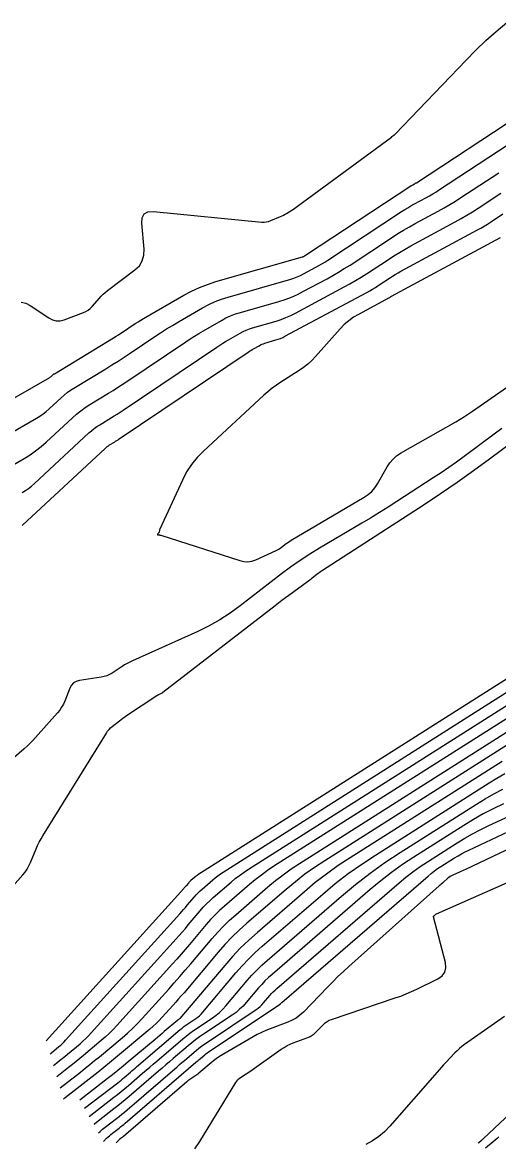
# Model space of a CAD drawing. Extents: x 1768942 to 1774819, y 723037 to 732099.
# Drawn here: x 1770648.3 to 1770698.5, y 726606.2 to 726724.3 of the extents above; entities that cross this region are included whole.
import ezdxf

# ---------------------------------------------------------------- set-up
doc = ezdxf.new("R2010")
doc.units = 0
doc.layers.add('R_Contours', color=7, linetype='Continuous')

msp = doc.modelspace()

# ---------------------------------------------------------------- linework, layer by layer
at = {"layer": 'R_Contours'}
for points in [[(1770648.2, 726694.78), (1770648.67, 726694.68), (1770649.13, 726694.44), (1770651.09, 726693.13), (1770651.48, 726692.93), (1770651.88, 726692.83), (1770652.29, 726692.83), (1770652.71, 726692.94), (1770654.75, 726693.7), (1770655.01, 726693.81), (1770655.25, 726693.96), (1770655.47, 726694.13), (1770655.67, 726694.34), (1770656.43, 726695.22), (1770656.62, 726695.43), (1770656.83, 726695.63), (1770657.04, 726695.82), (1770657.27, 726696.01), (1770660.17, 726698.2), (1770660.64, 726698.64), (1770660.95, 726699.16), (1770661.12, 726699.74), (1770661.14, 726700.39), (1770660.9, 726703.11), (1770660.93, 726703.7), (1770661.15, 726704.1), (1770661.55, 726704.32), (1770662.14, 726704.35), (1770673.55, 726703.24), (1770673.79, 726703.24), (1770674.02, 726703.26), (1770674.26, 726703.31), (1770674.49, 726703.39), (1770675.52, 726703.83), (1770675.68, 726703.9), (1770675.83, 726703.97), (1770675.99, 726704.06), (1770676.13, 726704.14), (1770676.72, 726704.51), (1770676.87, 726704.61), (1770677.01, 726704.7), (1770677.15, 726704.8), (1770677.29, 726704.9), (1770687.2, 726712.2), (1770687.21, 726712.21), (1770687.22, 726712.21), (1770687.24, 726712.23), (1770687.25, 726712.23), (1770687.26, 726712.24), (1770687.46, 726712.39), (1770687.5, 726712.42), (1770687.53, 726712.44), (1770687.56, 726712.47), (1770687.59, 726712.5), (1770695.08, 726720.31), (1770696.11, 726721.35), (1770697.16, 726722.36), (1770698.24, 726723.34), (1770699.35, 726724.28)], [(1770642.18, 726681.69), (1770651.2, 726686.87), (1770651.24, 726686.89), (1770651.29, 726686.92), (1770651.33, 726686.96), (1770651.37, 726686.99), (1770651.52, 726687.13), (1770651.56, 726687.17), (1770651.6, 726687.2), (1770651.64, 726687.23), (1770651.69, 726687.26), (1770657.91, 726691.03), (1770658.18, 726691.2), (1770658.44, 726691.36), (1770658.7, 726691.53), (1770658.96, 726691.71), (1770660, 726692.4), (1770660.26, 726692.58), (1770660.52, 726692.74), (1770660.79, 726692.91), (1770661.06, 726693.06), (1770665.33, 726695.52), (1770666.14, 726695.96), (1770666.97, 726696.34), (1770667.83, 726696.67), (1770668.71, 726696.96), (1770677.82, 726699.57), (1770677.85, 726699.58), (1770677.88, 726699.59), (1770677.91, 726699.61), (1770677.93, 726699.62), (1770678.04, 726699.68), (1770678.07, 726699.69), (1770678.1, 726699.71), (1770678.13, 726699.73), (1770678.15, 726699.74), (1770689.26, 726707.05), (1770689.3, 726707.08), (1770689.35, 726707.11), (1770689.4, 726707.14), (1770689.45, 726707.17), (1770689.65, 726707.27), (1770689.7, 726707.3), (1770689.74, 726707.33), (1770689.79, 726707.36), (1770689.84, 726707.39), (1770700.63, 726714.47)], [(1770644.17, 726679.34), (1770649.79, 726682.57), (1770650.15, 726682.79), (1770650.5, 726683.03), (1770650.83, 726683.29), (1770651.15, 726683.57), (1770652.39, 726684.72), (1770652.71, 726685), (1770653.04, 726685.27), (1770653.38, 726685.51), (1770653.74, 726685.74), (1770657.09, 726687.78), (1770657.74, 726688.18), (1770658.39, 726688.59), (1770659.03, 726689), (1770659.67, 726689.43), (1770662.26, 726691.17), (1770662.87, 726691.58), (1770663.49, 726691.97), (1770664.12, 726692.35), (1770664.76, 726692.73), (1770667.31, 726694.19), (1770667.95, 726694.54), (1770668.62, 726694.85), (1770669.3, 726695.11), (1770670, 726695.34), (1770676.59, 726697.23), (1770676.93, 726697.34), (1770677.28, 726697.47), (1770677.61, 726697.61), (1770677.94, 726697.78), (1770679.23, 726698.47), (1770679.55, 726698.65), (1770679.87, 726698.83), (1770680.18, 726699.03), (1770680.49, 726699.22), (1770688.28, 726704.35), (1770688.6, 726704.55), (1770688.92, 726704.75), (1770689.24, 726704.94), (1770689.57, 726705.12), (1770690.89, 726705.84), (1770691.22, 726706.02), (1770691.55, 726706.21), (1770691.87, 726706.4), (1770692.18, 726706.61), (1770699.51, 726711.42)], [(1770645.38, 726676.54), (1770648.5, 726678.33), (1770649.12, 726678.71), (1770649.71, 726679.12), (1770650.28, 726679.57), (1770650.82, 726680.05), (1770653.58, 726682.62), (1770654.01, 726683), (1770654.46, 726683.35), (1770654.93, 726683.69), (1770655.41, 726684), (1770657.38, 726685.19), (1770657.87, 726685.49), (1770658.35, 726685.8), (1770658.83, 726686.11), (1770659.31, 726686.43), (1770665.54, 726690.62), (1770666, 726690.92), (1770666.46, 726691.22), (1770666.92, 726691.5), (1770667.39, 726691.78), (1770669.29, 726692.87), (1770669.77, 726693.13), (1770670.26, 726693.35), (1770670.77, 726693.55), (1770671.29, 726693.72), (1770675.35, 726694.88), (1770676.02, 726695.09), (1770676.68, 726695.34), (1770677.32, 726695.62), (1770677.94, 726695.94), (1770680.42, 726697.27), (1770681.04, 726697.61), (1770681.64, 726697.96), (1770682.24, 726698.33), (1770682.84, 726698.71), (1770687.31, 726701.65), (1770687.89, 726702.03), (1770688.49, 726702.39), (1770689.09, 726702.74), (1770689.69, 726703.08), (1770692.14, 726704.4), (1770692.75, 726704.74), (1770693.35, 726705.09), (1770693.94, 726705.45), (1770694.52, 726705.83), (1770698.51, 726708.44)], [(1770648.3, 726674.73), (1770648.64, 726674.94), (1770648.97, 726675.16), (1770649.28, 726675.41), (1770649.58, 726675.67), (1770655.31, 726681.01), (1770655.58, 726681.24), (1770655.86, 726681.47), (1770656.15, 726681.68), (1770656.46, 726681.87), (1770657.7, 726682.63), (1770658, 726682.81), (1770658.31, 726683.01), (1770658.61, 726683.2), (1770658.92, 726683.4), (1770668.82, 726690.07), (1770669.12, 726690.27), (1770669.42, 726690.46), (1770669.72, 726690.65), (1770670.03, 726690.83), (1770671.27, 726691.54), (1770671.58, 726691.71), (1770671.91, 726691.86), (1770672.24, 726691.99), (1770672.58, 726692.1), (1770675.06, 726692.81), (1770675.58, 726692.97), (1770676.09, 726693.17), (1770676.59, 726693.39), (1770677.08, 726693.63), (1770682.23, 726696.4), (1770682.83, 726696.73), (1770683.43, 726697.07), (1770684.01, 726697.43), (1770684.59, 726697.8), (1770686.88, 726699.31), (1770687.46, 726699.68), (1770688.05, 726700.04), (1770688.64, 726700.39), (1770689.24, 726700.72), (1770693.92, 726703.25), (1770694.54, 726703.6), (1770695.15, 726703.96), (1770695.76, 726704.33), (1770696.36, 726704.71), (1770698.73, 726706.27)], [(1770648.28, 726671.25), (1770648.33, 726671.29), (1770657.04, 726679.39), (1770657.15, 726679.49), (1770657.26, 726679.58), (1770657.38, 726679.67), (1770657.51, 726679.75), (1770658.02, 726680.06), (1770658.14, 726680.14), (1770658.27, 726680.22), (1770658.4, 726680.3), (1770658.52, 726680.38), (1770672.1, 726689.53), (1770672.24, 726689.62), (1770672.38, 726689.71), (1770672.53, 726689.8), (1770672.67, 726689.88), (1770673.25, 726690.21), (1770673.4, 726690.29), (1770673.55, 726690.36), (1770673.71, 726690.42), (1770673.86, 726690.47), (1770675.03, 726690.81), (1770675.28, 726690.89), (1770675.52, 726690.98), (1770675.75, 726691.08), (1770675.98, 726691.2), (1770684.6, 726695.82), (1770684.91, 726695.99), (1770685.21, 726696.17), (1770685.52, 726696.36), (1770685.81, 726696.55), (1770687, 726697.33), (1770687.3, 726697.52), (1770687.6, 726697.71), (1770687.9, 726697.88), (1770688.21, 726698.06), (1770696.28, 726702.42), (1770696.63, 726702.61), (1770696.97, 726702.81), (1770697.31, 726703.02), (1770697.64, 726703.23), (1770698.96, 726704.1)], [(1770698.65, 726701.59), (1770687.19, 726695.39), (1770687.17, 726695.38), (1770687.15, 726695.37), (1770687.13, 726695.36), (1770687.11, 726695.35), (1770687.04, 726695.3), (1770687.02, 726695.28), (1770687, 726695.27), (1770686.98, 726695.26), (1770686.96, 726695.25), (1770683.73, 726693.51), (1770683.2, 726693.2), (1770682.7, 726692.84), (1770682.24, 726692.44), (1770681.81, 726692), (1770679.2, 726689.06), (1770678.8, 726688.65), (1770678.39, 726688.27), (1770677.94, 726687.92), (1770677.48, 726687.6), (1770675.55, 726686.37), (1770675.08, 726686.06), (1770674.62, 726685.72), (1770674.18, 726685.36), (1770673.75, 726684.99), (1770667.39, 726679.1), (1770666.73, 726678.42), (1770666.14, 726677.69), (1770665.62, 726676.9), (1770665.18, 726676.05), (1770662.8, 726670.89), (1770662.78, 726670.86), (1770662.77, 726670.82), (1770662.76, 726670.79), (1770662.76, 726670.75), (1770662.73, 726670.61), (1770662.73, 726670.58), (1770662.72, 726670.54), (1770662.7, 726670.51), (1770662.68, 726670.48), (1770662.55, 726670.33), (1770662.54, 726670.3), (1770662.54, 726670.28), (1770662.55, 726670.27), (1770662.58, 726670.26), (1770662.74, 726670.26), (1770662.78, 726670.26), (1770662.81, 726670.25), (1770662.85, 726670.25), (1770662.89, 726670.24), (1770671.22, 726667.56), (1770671.64, 726667.46), (1770672.07, 726667.44), (1770672.48, 726667.51), (1770672.9, 726667.65), (1770675.07, 726668.63), (1770675.21, 726668.7), (1770675.35, 726668.78), (1770675.48, 726668.86), (1770675.61, 726668.96), (1770676.12, 726669.35), (1770676.25, 726669.45), (1770676.38, 726669.54), (1770676.51, 726669.62), (1770676.65, 726669.71), (1770684.34, 726674.24), (1770684.76, 726674.52), (1770685.13, 726674.85), (1770685.46, 726675.23), (1770685.74, 726675.66), (1770686.76, 726677.46), (1770687.04, 726677.88), (1770687.37, 726678.26), (1770687.74, 726678.59), (1770688.17, 726678.87), (1770693.99, 726682.2), (1770694.44, 726682.47), (1770694.89, 726682.74), (1770695.33, 726683.03), (1770695.76, 726683.32), (1770705.32, 726689.98)], [(1770647.01, 726632.94), (1770648.36, 726634.44), (1770648.6, 726634.73), (1770648.82, 726635.05), (1770649.01, 726635.39), (1770649.18, 726635.74), (1770649.77, 726637.18), (1770649.92, 726637.54), (1770650.09, 726637.89), (1770650.28, 726638.23), (1770650.48, 726638.57), (1770657.16, 726649.39), (1770657.3, 726649.59), (1770657.45, 726649.77), (1770657.61, 726649.94), (1770657.79, 726650.09), (1770658.53, 726650.69), (1770658.72, 726650.83), (1770658.91, 726650.97), (1770659.1, 726651.11), (1770659.3, 726651.24), (1770662.49, 726653.34), (1770662.54, 726653.37), (1770662.59, 726653.4), (1770662.65, 726653.43), (1770662.7, 726653.45), (1770662.92, 726653.55), (1770662.98, 726653.58), (1770663.03, 726653.61), (1770663.08, 726653.64), (1770663.13, 726653.68), (1770674.95, 726662.83), (1770675.31, 726663.11), (1770675.67, 726663.39), (1770676.04, 726663.66), (1770676.4, 726663.93), (1770678.36, 726665.36), (1770678.49, 726665.45), (1770678.61, 726665.54), (1770678.74, 726665.64), (1770678.86, 726665.74), (1770679.34, 726666.13), (1770679.47, 726666.22), (1770679.59, 726666.32), (1770679.72, 726666.41), (1770679.85, 726666.49), (1770690.64, 726673.49), (1770692.39, 726674.64), (1770694.13, 726675.83), (1770695.85, 726677.05), (1770697.54, 726678.29), (1770707.42, 726685.64)], [(1770698.83, 726681.49), (1770698.04, 726680.9), (1770694.86, 726678.53), (1770694.06, 726677.95), (1770693.25, 726677.37), (1770692.44, 726676.82), (1770691.61, 726676.27), (1770687.78, 726673.79), (1770686.86, 726673.2), (1770685.94, 726672.62), (1770685.01, 726672.05), (1770684.07, 726671.49), (1770679.64, 726668.88), (1770678.6, 726668.25), (1770677.58, 726667.58), (1770676.58, 726666.88), (1770675.61, 726666.15), (1770671.28, 726662.8), (1770670.22, 726662.02), (1770669.12, 726661.31), (1770667.98, 726660.67), (1770666.79, 726660.1), (1770659.92, 726657), (1770659.63, 726656.86), (1770659.35, 726656.72), (1770659.08, 726656.56), (1770658.82, 726656.39), (1770657.76, 726655.7), (1770657.49, 726655.55), (1770657.21, 726655.42), (1770656.92, 726655.33), (1770656.61, 726655.26), (1770654.33, 726654.92), (1770653.99, 726654.83), (1770653.71, 726654.67), (1770653.49, 726654.43), (1770653.32, 726654.13), (1770652.78, 726652.76), (1770652.63, 726652.42), (1770652.45, 726652.1), (1770652.25, 726651.8), (1770652.02, 726651.52), (1770649.69, 726648.91), (1770649.41, 726648.6), (1770649.11, 726648.3), (1770648.81, 726648.01), (1770648.49, 726647.72), (1770647.17, 726646.58)], [(1770706.9, 726659.88), (1770666.81, 726634.44), (1770666.72, 726634.38), (1770666.62, 726634.32), (1770666.53, 726634.25), (1770666.45, 726634.17), (1770666.08, 726633.85), (1770666.01, 726633.79), (1770665.94, 726633.72), (1770665.87, 726633.65), (1770665.81, 726633.58), (1770665.56, 726633.29), (1770665.5, 726633.21), (1770665.43, 726633.14), (1770665.37, 726633.07), (1770665.31, 726633), (1770650.82, 726616.95)], [(1770651.23, 726615.55), (1770651.37, 726615.67), (1770652.17, 726616.34), (1770652.36, 726616.5), (1770652.54, 726616.66), (1770652.71, 726616.84), (1770652.87, 726617.02), (1770664.91, 726630.35), (1770665.11, 726630.57), (1770665.3, 726630.79), (1770665.49, 726631.01), (1770665.68, 726631.23), (1770666.44, 726632.12), (1770666.63, 726632.34), (1770666.83, 726632.55), (1770667.04, 726632.76), (1770667.25, 726632.95), (1770668.38, 726633.92), (1770668.64, 726634.14), (1770668.91, 726634.35), (1770669.19, 726634.55), (1770669.48, 726634.74), (1770705.56, 726657.64)], [(1770651.58, 726614.36), (1770651.95, 726614.64), (1770652.23, 726614.86), (1770652.51, 726615.09), (1770652.78, 726615.31), (1770653.06, 726615.54), (1770654.39, 726616.65), (1770654.7, 726616.92), (1770655, 726617.2), (1770655.29, 726617.49), (1770655.57, 726617.78), (1770664.52, 726627.7), (1770664.85, 726628.06), (1770665.17, 726628.43), (1770665.49, 726628.8), (1770665.8, 726629.17), (1770667.06, 726630.66), (1770667.38, 726631.03), (1770667.72, 726631.38), (1770668.07, 726631.72), (1770668.43, 726632.05), (1770670.31, 726633.67), (1770670.75, 726634.04), (1770671.21, 726634.39), (1770671.67, 726634.72), (1770672.15, 726635.04), (1770704.22, 726655.39)], [(1770702.88, 726653.14), (1770674.82, 726635.34), (1770674.15, 726634.89), (1770673.5, 726634.42), (1770672.86, 726633.93), (1770672.24, 726633.42), (1770669.61, 726631.15), (1770669.1, 726630.69), (1770668.61, 726630.21), (1770668.14, 726629.72), (1770667.69, 726629.2), (1770665.93, 726627.11), (1770665.48, 726626.59), (1770665.04, 726626.07), (1770664.58, 726625.56), (1770664.13, 726625.05), (1770658.26, 726618.55), (1770657.87, 726618.13), (1770657.46, 726617.73), (1770657.04, 726617.34), (1770656.61, 726616.97), (1770654.74, 726615.41), (1770654.36, 726615.09), (1770653.97, 726614.77), (1770653.58, 726614.46), (1770653.19, 726614.15), (1770651.93, 726613.17)], [(1770652.28, 726611.99), (1770654.43, 726613.66), (1770654.93, 726614.06), (1770655.43, 726614.46), (1770655.93, 726614.86), (1770656.43, 726615.27), (1770658.83, 726617.28), (1770659.39, 726617.76), (1770659.93, 726618.26), (1770660.45, 726618.78), (1770660.95, 726619.32), (1770663.73, 726622.4), (1770664.32, 726623.06), (1770664.9, 726623.72), (1770665.48, 726624.38), (1770666.05, 726625.05), (1770668.32, 726627.75), (1770668.9, 726628.41), (1770669.5, 726629.04), (1770670.13, 726629.65), (1770670.79, 726630.24), (1770674.17, 726633.17), (1770674.97, 726633.83), (1770675.79, 726634.46), (1770676.63, 726635.06), (1770677.5, 726635.64), (1770701.54, 726650.89)], [(1770700.2, 726648.65), (1770680.17, 726635.93), (1770679.11, 726635.23), (1770678.08, 726634.5), (1770677.08, 726633.72), (1770676.1, 726632.91), (1770671.96, 726629.34), (1770671.16, 726628.62), (1770670.39, 726627.87), (1770669.66, 726627.1), (1770668.95, 726626.29), (1770665.35, 726622.02), (1770665.06, 726621.69), (1770664.78, 726621.36), (1770664.49, 726621.03), (1770664.2, 726620.7), (1770663.02, 726619.4), (1770662.72, 726619.08), (1770662.41, 726618.77), (1770662.09, 726618.48), (1770661.76, 726618.19), (1770658.11, 726615.14), (1770657.51, 726614.64), (1770656.9, 726614.14), (1770656.29, 726613.65), (1770655.67, 726613.17), (1770652.81, 726610.94), (1770652.63, 726610.8)], [(1770698.86, 726646.4), (1770682.84, 726636.23), (1770681.59, 726635.41), (1770680.37, 726634.53), (1770679.18, 726633.62), (1770678.03, 726632.66), (1770673.08, 726628.38), (1770672.16, 726627.56), (1770671.28, 726626.71), (1770670.44, 726625.82), (1770669.63, 726624.89), (1770664.9, 726619.29), (1770664.89, 726619.27), (1770664.87, 726619.26), (1770664.85, 726619.24), (1770664.84, 726619.23), (1770664.76, 726619.18), (1770664.74, 726619.17), (1770664.73, 726619.16), (1770664.71, 726619.14), (1770664.69, 726619.13), (1770663.27, 726617.92), (1770663.03, 726617.71), (1770662.79, 726617.51), (1770662.54, 726617.3), (1770662.3, 726617.1), (1770659.47, 726614.74), (1770658.92, 726614.28), (1770658.36, 726613.83), (1770657.8, 726613.38), (1770657.24, 726612.93), (1770654.38, 726610.71)], [(1770654.87, 726609.85), (1770658.37, 726612.54), (1770658.54, 726612.68), (1770658.71, 726612.81), (1770658.87, 726612.95), (1770659.04, 726613.09), (1770659.69, 726613.66), (1770659.86, 726613.8), (1770660.02, 726613.94), (1770660.19, 726614.08), (1770660.35, 726614.22), (1770664.95, 726618.14), (1770665.15, 726618.3), (1770665.34, 726618.45), (1770665.55, 726618.6), (1770665.75, 726618.74), (1770666.59, 726619.3), (1770666.79, 726619.44), (1770666.98, 726619.6), (1770667.16, 726619.77), (1770667.33, 726619.96), (1770670.82, 726624.1), (1770671.47, 726624.85), (1770672.15, 726625.56), (1770672.86, 726626.25), (1770673.59, 726626.91), (1770679.96, 726632.41), (1770681.29, 726633.52), (1770682.66, 726634.57), (1770684.07, 726635.58), (1770685.51, 726636.53), (1770697.52, 726644.15), (1770698.32, 726644.64), (1770699.14, 726645.11)], [(1770655.35, 726608.99), (1770657.96, 726611), (1770658.35, 726611.31), (1770658.73, 726611.62), (1770659.11, 726611.93), (1770659.49, 726612.25), (1770660.98, 726613.53), (1770661.35, 726613.86), (1770661.73, 726614.18), (1770662.1, 726614.5), (1770662.48, 726614.82), (1770665.22, 726617.15), (1770665.58, 726617.45), (1770665.96, 726617.75), (1770666.35, 726618.03), (1770666.74, 726618.3), (1770668.33, 726619.36), (1770668.72, 726619.64), (1770669.09, 726619.95), (1770669.43, 726620.27), (1770669.75, 726620.63), (1770672.01, 726623.32), (1770672.51, 726623.88), (1770673.02, 726624.41), (1770673.55, 726624.93), (1770674.1, 726625.43), (1770681.93, 726632.19), (1770683.42, 726633.43), (1770684.95, 726634.61), (1770686.52, 726635.74), (1770688.14, 726636.8), (1770696.18, 726641.9), (1770697.09, 726642.46), (1770698.01, 726642.98), (1770698.95, 726643.48)], [(1770656.34, 726607.26), (1770656.51, 726607.41), (1770656.77, 726607.63), (1770657.05, 726607.85), (1770658.23, 726608.76), (1770658.51, 726608.98), (1770658.8, 726609.21), (1770659.08, 726609.44), (1770659.36, 726609.68), (1770664.63, 726614.22), (1770664.88, 726614.44), (1770665.13, 726614.65), (1770665.39, 726614.87), (1770665.64, 726615.09), (1770666.66, 726615.95), (1770666.91, 726616.16), (1770667.18, 726616.37), (1770667.44, 726616.56), (1770667.72, 726616.75), (1770672.95, 726620.25), (1770673.16, 726620.4), (1770673.36, 726620.56), (1770673.55, 726620.74), (1770673.72, 726620.94), (1770674.4, 726621.74), (1770674.57, 726621.93), (1770674.75, 726622.12), (1770674.94, 726622.3), (1770675.13, 726622.48), (1770688.02, 726633.61), (1770688.73, 726634.2), (1770689.47, 726634.77), (1770690.22, 726635.31), (1770691, 726635.82), (1770694.14, 726637.82), (1770694.93, 726638.3), (1770695.74, 726638.76), (1770696.56, 726639.19), (1770697.4, 726639.6), (1770703.54, 726642.45)], [(1770699, 726641.93), (1770697.93, 726641.41), (1770696.88, 726640.86), (1770695.85, 726640.28), (1770694.84, 726639.66), (1770689.57, 726636.31), (1770688.37, 726635.52), (1770687.21, 726634.69), (1770686.07, 726633.81), (1770684.97, 726632.9), (1770674.62, 726623.95), (1770674.24, 726623.62), (1770673.88, 726623.27), (1770673.54, 726622.9), (1770673.21, 726622.53), (1770671.91, 726620.99), (1770671.57, 726620.61), (1770671.21, 726620.27), (1770670.83, 726619.95), (1770670.42, 726619.66), (1770667.41, 726617.65), (1770666.99, 726617.36), (1770666.57, 726617.05), (1770666.17, 726616.74), (1770665.77, 726616.41), (1770664.21, 726615.08), (1770663.82, 726614.75), (1770663.43, 726614.41), (1770663.04, 726614.08), (1770662.65, 726613.75), (1770659.55, 726611.08), (1770659.16, 726610.74), (1770658.76, 726610.42), (1770658.36, 726610.09), (1770657.95, 726609.78), (1770656.29, 726608.49), (1770655.9, 726608.18), (1770655.84, 726608.13)], [(1770656.85, 726606.35), (1770657.19, 726606.68), (1770657.34, 726606.82), (1770657.49, 726606.95), (1770657.65, 726607.09), (1770657.81, 726607.21), (1770658.5, 726607.74), (1770658.66, 726607.87), (1770658.83, 726608.01), (1770658.99, 726608.14), (1770659.16, 726608.28), (1770666.6, 726614.69), (1770666.72, 726614.79), (1770666.84, 726614.89), (1770666.95, 726614.99), (1770667.07, 726615.09), (1770667.54, 726615.49), (1770667.66, 726615.59), (1770667.78, 726615.68), (1770667.9, 726615.77), (1770668.03, 726615.86), (1770675.48, 726620.83), (1770675.5, 726620.85), (1770675.51, 726620.86), (1770675.53, 726620.87), (1770675.54, 726620.89), (1770675.59, 726620.95), (1770675.6, 726620.96), (1770675.62, 726620.98), (1770675.63, 726620.99), (1770675.65, 726621), (1770691.06, 726634.32), (1770691.39, 726634.59), (1770691.73, 726634.85), (1770692.07, 726635.1), (1770692.42, 726635.33), (1770693.86, 726636.24), (1770694.22, 726636.46), (1770694.59, 726636.67), (1770694.97, 726636.87), (1770695.35, 726637.05), (1770703.14, 726640.68)], [(1770704.26, 726639.39), (1770695, 726635.01), (1770694.84, 726634.93), (1770694.68, 726634.86), (1770694.52, 726634.78), (1770694.36, 726634.71), (1770693.66, 726634.41), (1770693.53, 726634.34), (1770693.4, 726634.26), (1770693.27, 726634.18), (1770693.15, 726634.08), (1770692.69, 726633.67), (1770692.58, 726633.57), (1770692.46, 726633.47), (1770692.35, 726633.37), (1770692.23, 726633.27), (1770682.71, 726624.78), (1770682.14, 726624.25), (1770681.57, 726623.72), (1770681.02, 726623.17), (1770680.47, 726622.62), (1770677.92, 726619.98), (1770677.55, 726619.64), (1770677.16, 726619.35), (1770676.74, 726619.11), (1770676.29, 726618.91), (1770674.42, 726618.21), (1770673.96, 726618.03), (1770673.51, 726617.82), (1770673.06, 726617.6), (1770672.63, 726617.36), (1770669.27, 726615.39), (1770668.99, 726615.22), (1770668.72, 726615.04), (1770668.46, 726614.84), (1770668.2, 726614.64), (1770666.91, 726613.53), (1770666.81, 726613.45), (1770666.71, 726613.37), (1770666.6, 726613.3), (1770666.5, 726613.22), (1770666.06, 726612.95), (1770665.95, 726612.88), (1770665.85, 726612.8), (1770665.75, 726612.72), (1770665.65, 726612.64), (1770658.96, 726606.88), (1770658.91, 726606.84), (1770658.86, 726606.8), (1770658.82, 726606.77), (1770658.77, 726606.73), (1770658.57, 726606.57), (1770658.52, 726606.54), (1770658.48, 726606.5), (1770658.43, 726606.46), (1770658.39, 726606.42), (1770658.22, 726606.25), (1770658.18, 726606.21)], [(1770666.49, 726605.56), (1770667.03, 726606.33), (1770670.81, 726612.56), (1770670.91, 726612.71), (1770671.03, 726612.85), (1770671.16, 726612.97), (1770671.3, 726613.08), (1770671.91, 726613.47), (1770672.07, 726613.57), (1770672.22, 726613.68), (1770672.37, 726613.78), (1770672.52, 726613.88), (1770675.6, 726616.06), (1770675.9, 726616.26), (1770676.21, 726616.44), (1770676.53, 726616.6), (1770676.86, 726616.73), (1770678.39, 726617.3), (1770678.63, 726617.41), (1770678.86, 726617.54), (1770679.07, 726617.7), (1770679.27, 726617.88), (1770680.01, 726618.65), (1770680.21, 726618.83), (1770680.42, 726618.98), (1770680.65, 726619.11), (1770680.9, 726619.21), (1770687.6, 726621.47), (1770688.18, 726621.67), (1770688.75, 726621.9), (1770689.31, 726622.14), (1770689.87, 726622.4), (1770692.09, 726623.48), (1770692.55, 726623.79), (1770692.84, 726624.18), (1770692.95, 726624.65), (1770692.89, 726625.21), (1770691.65, 726630.01), (1770691.64, 726630.05), (1770691.65, 726630.08), (1770691.66, 726630.11), (1770691.69, 726630.14), (1770691.81, 726630.24), (1770691.84, 726630.27), (1770691.87, 726630.29), (1770691.9, 726630.31), (1770691.94, 726630.33), (1770700.96, 726634.32)], [(1770699.12, 726619.51), (1770694.92, 726616.56), (1770694.64, 726616.36), (1770694.38, 726616.14), (1770694.12, 726615.91), (1770693.88, 726615.67), (1770692.94, 726614.67), (1770692.7, 726614.42), (1770692.47, 726614.17), (1770692.24, 726613.91), (1770692.02, 726613.66), (1770687.02, 726607.94), (1770686.46, 726607.36), (1770685.86, 726606.86), (1770685.21, 726606.41), (1770684.51, 726606.03)], [(1770696.35, 726606.18), (1770696.41, 726606.23), (1770696.66, 726606.43), (1770696.72, 726606.49), (1770696.78, 726606.54), (1770696.84, 726606.59), (1770696.9, 726606.65), (1770703.75, 726613.07)], [(1770698.53, 726606.84), (1770698.33, 726606.66), (1770698.13, 726606.48), (1770697.93, 726606.31), (1770697.1, 726605.62)]]:
    msp.add_lwpolyline(points, dxfattribs=at)

doc.saveas('drawing.dxf')
